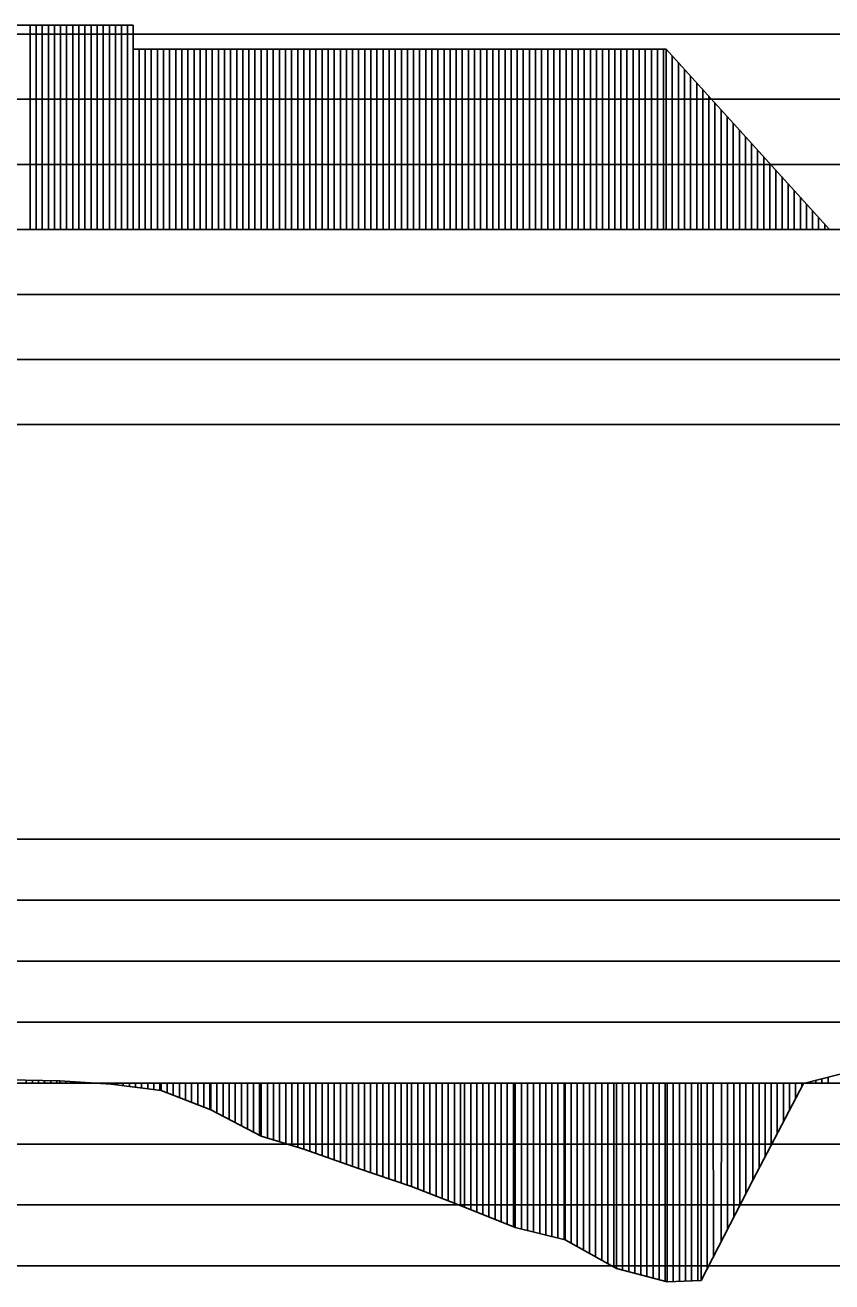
# Model space of a CAD drawing. Extents: x 2 to 10148, y 0 to 380.
# Drawn here: x 2865.7 to 2898.8, y 233.8 to 285.4 of the extents above; entities that cross this region are included whole.
import ezdxf

# ---------------------------------------------------------------- set-up
doc = ezdxf.new("R2010")
doc.units = 0
for name, color, linetype in [('POSUN_CARA', 7, 'Continuous'), ('POSUN_RASTR', 7, 'Continuous'), ('ZRYCHL_CARA', 7, 'Continuous'), ('ZRYCHL_RASTR', 7, 'Continuous')]:
    doc.layers.add(name, color=color, linetype=linetype)

msp = doc.modelspace()

# ---------------------------------------------------------------- linework, layer by layer
at = {"layer": 'POSUN_CARA'}
for p, q in [((2897.63, 241.984), (2899.662, 242.501)), ((2898.63, 242), (2898.63, 242.238)), ((2865.015, 242.133), (2867.139, 242.096)), ((2865.765, 242), (2865.765, 242.12)), ((2866.015, 242), (2866.015, 242.116)), ((2866.265, 242), (2866.265, 242.111)), ((2866.515, 242), (2866.515, 242.107)), ((2866.765, 242), (2866.765, 242.103)), ((2867.015, 242), (2867.015, 242.098)), ((2867.139, 242.096), (2869.241, 241.959)), ((2867.139, 242), (2867.139, 242.096)), ((2867.389, 242), (2867.389, 242.08)), ((2867.639, 242), (2867.639, 242.064)), ((2867.889, 242), (2867.889, 242.047)), ((2868.139, 242), (2868.139, 242.031)), ((2868.389, 242), (2868.389, 242.015)), ((2868.639, 242), (2868.639, 241.998)), ((2868.889, 242), (2868.889, 241.982)), ((2869.139, 242), (2869.139, 241.966)), ((2869.241, 242), (2869.241, 241.959)), ((2869.241, 241.959), (2871.29, 241.7)), ((2869.491, 242), (2869.491, 241.927)), ((2869.741, 242), (2869.741, 241.896)), ((2869.991, 242), (2869.991, 241.864)), ((2870.241, 242), (2870.241, 241.832)), ((2870.491, 242), (2870.491, 241.801)), ((2870.741, 242), (2870.741, 241.769)), ((2870.991, 242), (2870.991, 241.737)), ((2871.241, 242), (2871.241, 241.706)), ((2871.29, 242), (2871.29, 241.7)), ((2871.29, 241.7), (2873.33, 240.896)), ((2871.54, 242), (2871.54, 241.601)), ((2871.79, 242), (2871.79, 241.503)), ((2872.04, 242), (2872.04, 241.404)), ((2872.29, 242), (2872.29, 241.306)), ((2872.54, 242), (2872.54, 241.207)), ((2872.79, 242), (2872.79, 241.109)), ((2873.04, 242), (2873.04, 241.01)), ((2873.29, 242), (2873.29, 240.912)), ((2873.33, 242), (2873.33, 240.896)), ((2873.58, 242), (2873.58, 240.767)), ((2873.83, 242), (2873.83, 240.638)), ((2874.08, 242), (2874.08, 240.508)), ((2874.33, 242), (2874.33, 240.379)), ((2874.58, 242), (2874.58, 240.25)), ((2874.83, 242), (2874.83, 240.121)), ((2875.08, 242), (2875.08, 239.991)), ((2875.33, 242), (2875.33, 239.862)), ((2875.397, 242), (2875.397, 239.827)), ((2875.647, 242), (2875.647, 239.75)), ((2875.897, 242), (2875.897, 239.673)), ((2876.147, 242), (2876.147, 239.596)), ((2876.397, 242), (2876.397, 239.519)), ((2876.647, 242), (2876.647, 239.441)), ((2876.897, 242), (2876.897, 239.364)), ((2877.138, 242), (2877.138, 239.29)), ((2877.388, 242), (2877.388, 239.201)), ((2877.638, 242), (2877.638, 239.112)), ((2877.888, 242), (2877.888, 239.023)), ((2878.138, 242), (2878.138, 238.934)), ((2878.388, 242), (2878.388, 238.845)), ((2878.638, 242), (2878.638, 238.756)), ((2878.888, 242), (2878.888, 238.667)), ((2879.138, 242), (2879.138, 238.578)), ((2879.379, 242), (2879.379, 238.492)), ((2879.629, 242), (2879.629, 238.408)), ((2879.879, 242), (2879.879, 238.324)), ((2880.129, 242), (2880.129, 238.24)), ((2880.379, 242), (2880.379, 238.156)), ((2880.629, 242), (2880.629, 238.072)), ((2880.879, 242), (2880.879, 237.988)), ((2881.129, 242), (2881.129, 237.904)), ((2881.379, 242), (2881.379, 237.82)), ((2881.562, 242), (2881.562, 237.759)), ((2881.812, 242), (2881.812, 237.662)), ((2882.062, 242), (2882.062, 237.565)), ((2882.312, 242), (2882.312, 237.468)), ((2882.562, 242), (2882.562, 237.371)), ((2882.812, 242), (2882.812, 237.274)), ((2883.062, 242), (2883.062, 237.177)), ((2883.312, 242), (2883.312, 237.08)), ((2883.562, 242), (2883.562, 236.983)), ((2883.732, 242), (2883.732, 236.917)), ((2883.982, 242), (2883.982, 236.816)), ((2884.232, 242), (2884.232, 236.714)), ((2884.482, 242), (2884.482, 236.613)), ((2884.732, 242), (2884.732, 236.511)), ((2884.982, 242), (2884.982, 236.41)), ((2885.232, 242), (2885.232, 236.308)), ((2885.482, 242), (2885.482, 236.207)), ((2885.732, 242), (2885.732, 236.105)), ((2885.81, 242), (2885.81, 236.074)), ((2886.06, 242), (2886.06, 236.012)), ((2886.31, 242), (2886.31, 235.95)), ((2886.56, 242), (2886.56, 235.887)), ((2886.81, 242), (2886.81, 235.825)), ((2887.06, 242), (2887.06, 235.763)), ((2887.31, 242), (2887.31, 235.701)), ((2887.56, 242), (2887.56, 235.639)), ((2887.81, 242), (2887.81, 235.577)), ((2887.852, 242), (2887.852, 235.567)), ((2888.102, 242), (2888.102, 235.428)), ((2888.352, 242), (2888.352, 235.29)), ((2888.602, 242), (2888.602, 235.151)), ((2888.852, 242), (2888.852, 235.013)), ((2889.102, 242), (2889.102, 234.875)), ((2889.352, 242), (2889.352, 234.736)), ((2889.602, 242), (2889.602, 234.598)), ((2889.852, 242), (2889.852, 234.459)), ((2889.959, 242), (2889.959, 234.4)), ((2890.209, 242), (2890.209, 234.334)), ((2890.459, 242), (2890.459, 234.267)), ((2890.709, 242), (2890.709, 234.201)), ((2890.959, 242), (2890.959, 234.135)), ((2891.209, 242), (2891.209, 234.068)), ((2891.459, 242), (2891.459, 234.002)), ((2891.709, 242), (2891.709, 233.935)), ((2891.959, 242), (2891.959, 233.869)), ((2892.037, 242), (2892.037, 233.848)), ((2892.287, 242), (2892.287, 233.858)), ((2892.537, 242), (2892.537, 233.869)), ((2892.787, 242), (2892.787, 233.879)), ((2893.037, 242), (2893.037, 233.889)), ((2893.287, 242), (2893.287, 233.9)), ((2893.428, 242), (2893.428, 233.906)), ((2893.678, 242), (2893.678, 234.388)), ((2893.928, 242), (2893.932, 234.88)), ((2894.264, 242), (2894.255, 235.505)), ((2894.514, 242), (2894.513, 236.004)), ((2894.764, 242), (2894.768, 236.498)), ((2895.014, 242), (2895.014, 236.972)), ((2895.264, 242), (2895.265, 237.458)), ((2895.552, 242), (2895.552, 238.015)), ((2895.552, 238.015), (2897.63, 241.984)), ((2895.802, 242), (2895.802, 238.493)), ((2896.052, 242), (2896.052, 238.97)), ((2896.302, 242), (2896.302, 239.448)), ((2896.552, 242), (2896.552, 239.925)), ((2896.802, 242), (2896.802, 240.403)), ((2897.052, 242), (2897.052, 240.881)), ((2897.302, 242), (2897.302, 241.358)), ((2897.552, 242), (2897.552, 241.836)), ((2897.63, 242), (2897.63, 241.984)), ((2897.88, 242), (2897.88, 242.048)), ((2898.13, 242), (2898.13, 242.111)), ((2898.38, 242), (2898.38, 242.175)), ((2873.33, 240.896), (2875.397, 239.827)), ((2875.397, 239.827), (2877.138, 239.29)), ((2877.138, 239.29), (2879.379, 238.492)), ((2879.379, 238.492), (2881.562, 237.759)), ((2881.562, 237.759), (2883.732, 236.917)), ((2893.428, 233.906), (2895.552, 238.015)), ((2883.732, 236.917), (2885.81, 236.074)), ((2885.81, 236.074), (2887.852, 235.567)), ((2887.852, 235.567), (2889.959, 234.4)), ((2889.959, 234.4), (2892.037, 233.848)), ((2892.037, 233.848), (2893.428, 233.906))]:
    msp.add_line(p, q, dxfattribs=at)
at = {"layer": 'POSUN_RASTR'}
for p, q in [((2842, 252), (3038, 252)), ((2842, 249.5), (3038, 249.5)), ((2842, 247), (3038, 247)), ((2842, 244.5), (3038, 244.5)), ((2328.7, 242), (3155.543, 242)), ((2842, 239.5), (3038, 239.5)), ((2842, 237), (3038, 237)), ((2842, 234.5), (3038, 234.5))]:
    msp.add_line(p, q, dxfattribs=at)
at = {"layer": 'ZRYCHL_CARA'}
for p, q in [((2862.918, 285.375), (2870.139, 285.375)), ((2865.918, 277), (2865.918, 285.375)), ((2866.168, 277), (2866.168, 285.375)), ((2866.418, 277), (2866.418, 285.375)), ((2866.668, 277), (2866.668, 285.375)), ((2866.918, 277), (2866.918, 285.375)), ((2867.168, 277), (2867.168, 285.375)), ((2867.418, 277), (2867.418, 285.375)), ((2867.668, 277), (2867.668, 285.375)), ((2867.918, 277), (2867.918, 285.375)), ((2868.168, 277), (2868.168, 285.375)), ((2868.418, 277), (2868.418, 285.375)), ((2868.668, 277), (2868.668, 285.375)), ((2868.918, 277), (2868.918, 285.375)), ((2869.168, 277), (2869.168, 285.375)), ((2869.418, 277), (2869.418, 285.375)), ((2869.668, 277), (2869.668, 285.375)), ((2869.918, 277), (2869.918, 285.375)), ((2870.139, 285.375), (2870.139, 284.388)), ((2870.139, 277), (2870.139, 284.388)), ((2870.139, 284.388), (2891.996, 284.388)), ((2870.389, 277), (2870.389, 284.388)), ((2870.639, 277), (2870.639, 284.388)), ((2870.889, 277), (2870.889, 284.388)), ((2871.139, 277), (2871.139, 284.388)), ((2871.389, 277), (2871.389, 284.388)), ((2871.639, 277), (2871.639, 284.388)), ((2871.889, 277), (2871.889, 284.388)), ((2872.139, 277), (2872.139, 284.388)), ((2872.389, 277), (2872.389, 284.388)), ((2872.639, 277), (2872.639, 284.388)), ((2872.889, 277), (2872.889, 284.388)), ((2873.139, 277), (2873.139, 284.388)), ((2873.389, 277), (2873.389, 284.388)), ((2873.639, 277), (2873.639, 284.388)), ((2873.889, 277), (2873.889, 284.388)), ((2874.139, 277), (2874.139, 284.388)), ((2874.389, 277), (2874.389, 284.388)), ((2874.639, 277), (2874.639, 284.388)), ((2874.889, 277), (2874.889, 284.388)), ((2875.139, 277), (2875.139, 284.388)), ((2875.389, 277), (2875.389, 284.388)), ((2875.639, 277), (2875.639, 284.388)), ((2875.889, 277), (2875.889, 284.388)), ((2876.139, 277), (2876.139, 284.388)), ((2876.389, 277), (2876.389, 284.388)), ((2876.639, 277), (2876.639, 284.388)), ((2876.889, 277), (2876.889, 284.388)), ((2877.139, 277), (2877.139, 284.388)), ((2877.389, 277), (2877.389, 284.388)), ((2877.639, 277), (2877.639, 284.388)), ((2877.889, 277), (2877.889, 284.388)), ((2878.139, 277), (2878.139, 284.388)), ((2878.389, 277), (2878.389, 284.388)), ((2878.639, 277), (2878.639, 284.388)), ((2878.889, 277), (2878.889, 284.388)), ((2879.139, 277), (2879.139, 284.388)), ((2879.389, 277), (2879.389, 284.388)), ((2879.639, 277), (2879.639, 284.388)), ((2879.889, 277), (2879.889, 284.388)), ((2880.139, 277), (2880.139, 284.388)), ((2880.389, 277), (2880.389, 284.388)), ((2880.639, 277), (2880.639, 284.388)), ((2880.889, 277), (2880.889, 284.388)), ((2881.139, 277), (2881.139, 284.388)), ((2881.389, 277), (2881.389, 284.388)), ((2881.639, 277), (2881.639, 284.388)), ((2881.889, 277), (2881.889, 284.388)), ((2882.139, 277), (2882.139, 284.388)), ((2882.389, 277), (2882.389, 284.388)), ((2882.639, 277), (2882.639, 284.388)), ((2882.889, 277), (2882.889, 284.388)), ((2883.139, 277), (2883.139, 284.388)), ((2883.389, 277), (2883.389, 284.388)), ((2883.639, 277), (2883.639, 284.388)), ((2883.889, 277), (2883.889, 284.388)), ((2884.139, 277), (2884.139, 284.388)), ((2884.389, 277), (2884.389, 284.388)), ((2884.639, 277), (2884.639, 284.388)), ((2884.889, 277), (2884.889, 284.388)), ((2885.139, 277), (2885.139, 284.388)), ((2885.389, 277), (2885.389, 284.388)), ((2885.639, 277), (2885.639, 284.388)), ((2885.889, 277), (2885.889, 284.388)), ((2886.139, 277), (2886.139, 284.388)), ((2886.389, 277), (2886.389, 284.388)), ((2886.639, 277), (2886.639, 284.388)), ((2886.889, 277), (2886.889, 284.388)), ((2887.139, 277), (2887.139, 284.388)), ((2887.389, 277), (2887.389, 284.388)), ((2887.639, 277), (2887.639, 284.388)), ((2887.889, 277), (2887.889, 284.388)), ((2888.139, 277), (2888.139, 284.388)), ((2888.389, 277), (2888.389, 284.388)), ((2888.639, 277), (2888.639, 284.388)), ((2888.889, 277), (2888.889, 284.388)), ((2889.139, 277), (2889.139, 284.388)), ((2889.389, 277), (2889.389, 284.388)), ((2889.639, 277), (2889.639, 284.388)), ((2889.889, 277), (2889.889, 284.388)), ((2890.139, 277), (2890.139, 284.388)), ((2890.389, 277), (2890.389, 284.388)), ((2890.639, 277), (2890.639, 284.388)), ((2890.889, 277), (2890.889, 284.388)), ((2891.139, 277), (2891.139, 284.388)), ((2891.389, 277), (2891.389, 284.388)), ((2891.639, 277), (2891.639, 284.388)), ((2891.889, 277), (2891.889, 284.388)), ((2891.996, 277), (2891.996, 284.388)), ((2891.996, 284.388), (2898.696, 277)), ((2892.246, 277), (2892.246, 284.113)), ((2892.496, 277), (2892.496, 283.837)), ((2892.746, 277), (2892.746, 283.561)), ((2892.996, 277), (2892.996, 283.286)), ((2893.246, 277), (2893.246, 283.01)), ((2893.496, 277), (2893.496, 282.734)), ((2893.746, 277), (2893.746, 282.459)), ((2893.996, 277), (2893.996, 282.183)), ((2894.246, 277), (2894.246, 281.907)), ((2894.496, 277), (2894.496, 281.632)), ((2894.746, 277), (2894.746, 281.356)), ((2894.996, 277), (2894.996, 281.08)), ((2895.246, 277), (2895.246, 280.804)), ((2895.496, 277), (2895.496, 280.529)), ((2895.746, 277), (2895.746, 280.253)), ((2895.996, 277), (2895.996, 279.977)), ((2896.246, 277), (2896.246, 279.702)), ((2896.496, 277), (2896.496, 279.426)), ((2896.746, 277), (2896.746, 279.15)), ((2896.996, 277), (2896.996, 278.875)), ((2897.246, 277), (2897.246, 278.599)), ((2897.496, 277), (2897.496, 278.323)), ((2897.746, 277), (2897.746, 278.048)), ((2897.996, 277), (2897.996, 277.772)), ((2898.246, 277), (2898.246, 277.496)), ((2898.496, 277), (2898.496, 277.221)), ((2328.7, 277), (3155.543, 277))]:
    msp.add_line(p, q, dxfattribs=at)
at = {"layer": 'ZRYCHL_RASTR'}
for p, q in [((2828, 285), (3030.648, 285)), ((2828, 282.333), (3030.648, 282.333)), ((2828, 279.667), (3030.694, 279.667)), ((2842, 274.333), (3038, 274.333)), ((2842, 271.667), (3038, 271.667)), ((2842, 269), (3038, 269))]:
    msp.add_line(p, q, dxfattribs=at)

doc.saveas('drawing.dxf')
